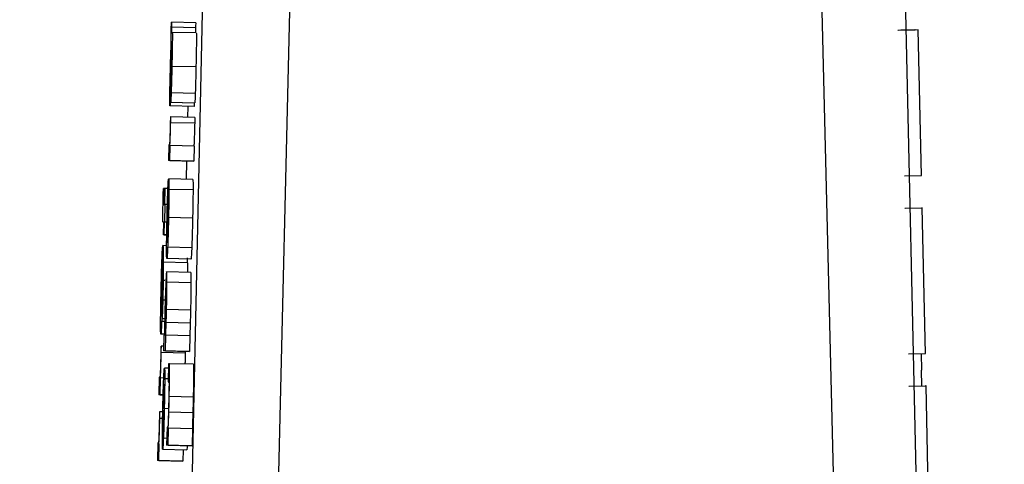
# Model space of a CAD drawing. Header units: inches. Extents: x 170 to 288, y 234 to 248.
# Tile 337 of 480: x 235.4098 to 235.4366, y 243.9161 to 243.9282. Entities that reach past the tile are written whole.
import ezdxf

# ---------------------------------------------------------------- set-up
doc = ezdxf.new("R2010")
doc.units = ezdxf.units.IN
doc.header["$LTSCALE"] = 0.25
doc.header["$MEASUREMENT"] = 0
doc.layers.add('ANNOTATIONS', color=1, linetype='Continuous')
doc.layers.add('STANDARD Z GUIDE MOTOR LH', color=7, linetype='Continuous')
doc.styles.add('ARIAL', font='arial.ttf', dxfattribs={"height": 0.09375})
doc.dimstyles.new('STANDARD$0', dxfattribs={"dimtxt": 0.09375, "dimasz": 0.09375, "dimexe": 0.03125, "dimexo": 0.046875, "dimgap": 0.09, "dimtad": 0, "dimtih": 1, "dimtoh": 1, "dimdec": 4, "dimzin": 0, "dimdsep": 46, "dimtxsty": 'ARIAL', "dimcen": 0.09, "dimadec": 0, "dimazin": 0, "dimtfac": 1, "dimtdec": 4, "dimtofl": 0, "dimtmove": 0, "dimatfit": 1, "dimfxl": 1, "dimtolj": 1, "dimtzin": 0, "dimarcsym": 0})

# ---------------------------------------------------------------- blocks, each defined once
blk = doc.blocks.new('*D42')
at = {"layer": 'ANNOTATIONS', "color": 0, "lineweight": -2, "transparency": 16777216}
for p, q in [((234.726904, 244.143778), (236.441841, 244.143778)), ((236.410591, 244.050028), (236.410591, 242.280117)), ((236.410591, 240.233194), (236.410591, 242.003105)), ((235.133154, 240.139444), (236.441841, 240.139444))]:
    blk.add_line(p, q, dxfattribs=at)
at = {"layer": 'ANNOTATIONS', "color": 0, "transparency": 16777216}
for points in [[(236.394966, 244.050028), (236.426216, 244.050028), (236.410591, 244.143778)], [(236.394966, 240.233194), (236.426216, 240.233194), (236.410591, 240.139444)]]:
    blk.add_solid(points, dxfattribs=at)
at = {"layer": 'defpoints', "color": 0, "transparency": 16777216}
for p in [(234.680029, 244.143778), (236.410591, 244.143778), (235.086279, 240.139444)]:
    blk.add_point(p, dxfattribs=at)
at = {"layer": 'ANNOTATIONS', "color": 0, "transparency": 16777216, "insert": (236.410591, 242.141611), "char_height": 0.09375, "attachment_point": 5, "style": 'ARIAL'}
blk.add_mtext('\\A1;OPENING HEIGHT', dxfattribs=at)

msp = doc.modelspace()

# ---------------------------------------------------------------- linework, layer by layer
at = {"layer": 'STANDARD Z GUIDE MOTOR LH'}
for p, q in [((235.412594, 243.829103), (235.414959, 243.937195)), ((235.417347, 243.937238), (235.414763, 243.829118)), ((235.434081, 243.829117), (235.431426, 243.937237)), ((235.433715, 243.937195), (235.436155, 243.829103)), ((235.413921, 243.928151), (235.413927, 243.928151)), ((235.414583, 243.928136), (235.413927, 243.928151)), ((235.414579, 243.928001), (235.413923, 243.928016)), ((235.413924, 243.927872), (235.413943, 243.927872)), ((235.414599, 243.927858), (235.413943, 243.927872)), ((235.433708, 243.927934), (235.434167, 243.927944)), ((235.43372, 243.927934), (235.434179, 243.927944)), ((235.434257, 243.927944), (235.433787, 243.927934)), ((235.434179, 243.927944), (235.434167, 243.927944)), ((235.434179, 243.927943), (235.434179, 243.927944)), ((235.434246, 243.927944), (235.434257, 243.927944)), ((235.434345, 243.923977), (235.434257, 243.927944)), ((235.413919, 243.927441), (235.413924, 243.927441)), ((235.413905, 243.927111), (235.413915, 243.927111)), ((235.413917, 243.927183), (235.413909, 243.926844)), ((235.413923, 243.927208), (235.413915, 243.926853)), ((235.414589, 243.926931), (235.413933, 243.926945)), ((235.413899, 243.925971), (235.413908, 243.926402)), ((235.413904, 243.926213), (235.413898, 243.926213)), ((235.41457, 243.926212), (235.413914, 243.926227)), ((235.414537, 243.925855), (235.413881, 243.92587)), ((235.414544, 243.925945), (235.413889, 243.92596)), ((235.413899, 243.925971), (235.414555, 243.925956)), ((235.414367, 243.925859), (235.41436, 243.925564)), ((235.413902, 243.925574), (235.413895, 243.925574)), ((235.414558, 243.925559), (235.413902, 243.925574)), ((235.414555, 243.9254), (235.413899, 243.925414)), ((235.413848, 243.924811), (235.413838, 243.92438)), ((235.413867, 243.924811), (235.413848, 243.924811)), ((235.413875, 243.92438), (235.413884, 243.924793)), ((235.413884, 243.924793), (235.413878, 243.924793)), ((235.41454, 243.924778), (235.413884, 243.924793)), ((235.41454, 243.924778), (235.414531, 243.924365)), ((235.413875, 243.92438), (235.413838, 243.92438)), ((235.414494, 243.924365), (235.413838, 243.92438)), ((235.413875, 243.92438), (235.414531, 243.924365)), ((235.414333, 243.924369), (235.414322, 243.923871)), ((235.414531, 243.924365), (235.414494, 243.924365)), ((235.413804, 243.922144), (235.413843, 243.923872)), ((235.414503, 243.923867), (235.413847, 243.923881)), ((235.433886, 243.923967), (235.434345, 243.923977)), ((235.413702, 243.923619), (235.413708, 243.923619)), ((235.413734, 243.923619), (235.413708, 243.923619)), ((235.413724, 243.923188), (235.413734, 243.923619)), ((235.41374, 243.923619), (235.41373, 243.923188)), ((235.413734, 243.923619), (235.41374, 243.923619)), ((235.413826, 243.923617), (235.41374, 243.923619)), ((235.413838, 243.923841), (235.413828, 243.92341)), ((235.413842, 243.923841), (235.413838, 243.923841)), ((235.414509, 243.923581), (235.413853, 243.923596)), ((235.41373, 243.923442), (235.413704, 243.923442)), ((235.41381, 243.922162), (235.413839, 243.92345)), ((235.413832, 243.92341), (235.413828, 243.92341)), ((235.413726, 243.923251), (235.4137, 243.923252)), ((235.413702, 243.923188), (235.413724, 243.923188)), ((235.413739, 243.923188), (235.413729, 243.922709)), ((235.41373, 243.923188), (235.413739, 243.923188)), ((235.413812, 243.923186), (235.413739, 243.923188)), ((235.413828, 243.923211), (235.413819, 243.923211)), ((235.433894, 243.923086), (235.434354, 243.923096)), ((235.433906, 243.923086), (235.434365, 243.923096)), ((235.434365, 243.923096), (235.434354, 243.923096)), ((235.434453, 243.919129), (235.434365, 243.923096)), ((235.413819, 243.922797), (235.413807, 243.922797)), ((235.413824, 243.923024), (235.413813, 243.923024)), ((235.414497, 243.922816), (235.413841, 243.922831)), ((235.413714, 243.922709), (235.413692, 243.922709)), ((235.413714, 243.922709), (235.413692, 243.922709)), ((235.413706, 243.92236), (235.413714, 243.922709)), ((235.413719, 243.922709), (235.413712, 243.92236)), ((235.413729, 243.922709), (235.413719, 243.922709)), ((235.4138, 243.922707), (235.413719, 243.922709)), ((235.4138, 243.922708), (235.413729, 243.922709)), ((235.413712, 243.92236), (235.413706, 243.92236)), ((235.413793, 243.922358), (235.413706, 243.92236)), ((235.413712, 243.92236), (235.413793, 243.922358)), ((235.413807, 243.922263), (235.4138, 243.922263)), ((235.413812, 243.922489), (235.413802, 243.922489)), ((235.413641, 243.920135), (235.413684, 243.922056)), ((235.413679, 243.922021), (235.413668, 243.921542)), ((235.413683, 243.922021), (235.413679, 243.922021)), ((235.41379, 243.922063), (235.413688, 243.922066)), ((235.414474, 243.92201), (235.413818, 243.922025)), ((235.414453, 243.921699), (235.413797, 243.921713)), ((235.41435, 243.921734), (235.414349, 243.9216)), ((235.413648, 243.920155), (235.413679, 243.921587)), ((235.413673, 243.921542), (235.413668, 243.921542)), ((235.41369, 243.92121), (235.413699, 243.921614)), ((235.413699, 243.921614), (235.413698, 243.921118)), ((235.414355, 243.9216), (235.413699, 243.921614)), ((235.414355, 243.9216), (235.414355, 243.921337)), ((235.413668, 243.92132), (235.413659, 243.921321)), ((235.413687, 243.920849), (235.41369, 243.92121)), ((235.414445, 243.921335), (235.413789, 243.921349)), ((235.413663, 243.921113), (235.413652, 243.921113)), ((235.413698, 243.921118), (235.413687, 243.920582)), ((235.413744, 243.921117), (235.413698, 243.921118)), ((235.414453, 243.921057), (235.413797, 243.921071)), ((235.413658, 243.920861), (235.413646, 243.920861)), ((235.413674, 243.920492), (235.413687, 243.920849)), ((235.413688, 243.920898), (235.41368, 243.920898)), ((235.41365, 243.920518), (235.41364, 243.920519)), ((235.413687, 243.920582), (235.413665, 243.920085)), ((235.413665, 243.920085), (235.413674, 243.920492)), ((235.413753, 243.92058), (235.413687, 243.920582)), ((235.413644, 243.920267), (235.413637, 243.920267)), ((235.414442, 243.920311), (235.413786, 243.920326)), ((235.41374, 243.920001), (235.413655, 243.920002)), ((235.413665, 243.920085), (235.413742, 243.920084)), ((235.414433, 243.919954), (235.413777, 243.919969)), ((235.413736, 243.919654), (235.413633, 243.919656)), ((235.413718, 243.919628), (235.413708, 243.919197)), ((235.413736, 243.919628), (235.413718, 243.919628)), ((235.413759, 243.919197), (235.413769, 243.919628)), ((235.413769, 243.919628), (235.413765, 243.919628)), ((235.414425, 243.919613), (235.413769, 243.919628)), ((235.414425, 243.919613), (235.414415, 243.919182)), ((235.413645, 243.91933), (235.413638, 243.91933)), ((235.413711, 243.919328), (235.413645, 243.91933)), ((235.414297, 243.919138), (235.413641, 243.919153)), ((235.413759, 243.919197), (235.413708, 243.919197)), ((235.414364, 243.919182), (235.413708, 243.919197)), ((235.413759, 243.919197), (235.414415, 243.919182)), ((235.414298, 243.919184), (235.414297, 243.919138)), ((235.414415, 243.919182), (235.414364, 243.919182)), ((235.433994, 243.919119), (235.434453, 243.919129)), ((235.434335, 243.919127), (235.434346, 243.918674)), ((235.413839, 243.918848), (235.413829, 243.918358)), ((235.413865, 243.918848), (235.413839, 243.918848)), ((235.414521, 243.918834), (235.413865, 243.918848)), ((235.413837, 243.918725), (235.413731, 243.918728)), ((235.434356, 243.918246), (235.434346, 243.918674)), ((235.413589, 243.918482), (235.413578, 243.918003)), ((235.413608, 243.918482), (235.413589, 243.918482)), ((235.413615, 243.918003), (235.413625, 243.918462)), ((235.413625, 243.918462), (235.413619, 243.918462)), ((235.413711, 243.91846), (235.413625, 243.918462)), ((235.41383, 243.918434), (235.413738, 243.918436)), ((235.413829, 243.918358), (235.413853, 243.918358)), ((235.434002, 243.918238), (235.434461, 243.918248)), ((235.434013, 243.918238), (235.434473, 243.918248)), ((235.434473, 243.918248), (235.434461, 243.918248)), ((235.434561, 243.914281), (235.434473, 243.918248)), ((235.413615, 243.918003), (235.413578, 243.918003)), ((235.413696, 243.918), (235.413578, 243.918003)), ((235.413615, 243.918003), (235.413696, 243.918001)), ((235.414514, 243.917942), (235.413858, 243.917956)), ((235.413605, 243.917539), (235.413599, 243.917539)), ((235.413685, 243.917537), (235.413605, 243.917539)), ((235.413845, 243.917623), (235.413726, 243.917626)), ((235.414504, 243.917513), (235.413848, 243.917527)), ((235.413681, 243.91736), (235.413602, 243.917362)), ((235.413801, 243.91712), (235.41379, 243.916629)), ((235.413825, 243.91712), (235.413801, 243.91712)), ((235.413828, 243.916629), (235.413838, 243.917095)), ((235.413838, 243.917095), (235.413834, 243.917095)), ((235.414494, 243.91708), (235.413838, 243.917095)), ((235.414494, 243.91708), (235.414484, 243.916615)), ((235.413549, 243.916691), (235.413538, 243.916212)), ((235.413568, 243.916691), (235.413549, 243.916691)), ((235.413575, 243.916212), (235.413585, 243.916671)), ((235.413585, 243.916671), (235.413579, 243.916671)), ((235.413794, 243.916817), (235.413702, 243.916819)), ((235.413828, 243.916629), (235.41379, 243.916629)), ((235.414446, 243.916615), (235.41379, 243.916629)), ((235.413828, 243.916629), (235.414484, 243.916615)), ((235.414484, 243.916615), (235.414446, 243.916615)), ((235.413682, 243.916521), (235.414338, 243.916507)), ((235.414238, 243.916509), (235.414231, 243.916198)), ((235.413575, 243.916212), (235.413538, 243.916212)), ((235.414194, 243.916198), (235.413538, 243.916212)), ((235.413575, 243.916212), (235.414231, 243.916198)), ((235.414231, 243.916198), (235.414194, 243.916198))]:
    msp.add_line(p, q, dxfattribs=at)
for points, knots in [([(235.413914, 243.927865), (235.413915, 243.927905), (235.413917, 243.928001), (235.41392, 243.928095), (235.413921, 243.928151)], [0, 0, 0, 0, 0.409472, 1, 1, 1, 1]), ([(235.413927, 243.928151), (235.413926, 243.92813), (235.413925, 243.928099), (235.413924, 243.928053), (235.413924, 243.928028), (235.413923, 243.928016)], [0, 0, 0, 0, 0.485978, 0.739375, 1, 1, 1, 1]), ([(235.413923, 243.928016), (235.413923, 243.928002), (235.413922, 243.927974), (235.413922, 243.927939), (235.413922, 243.927909), (235.413922, 243.927876), (235.413923, 243.927874), (235.413924, 243.927872)], [0, 0, 0, 0, 0.119574, 0.240305, 0.344311, 0.533584, 1, 1, 1, 1]), ([(235.413943, 243.927872), (235.413944, 243.927866), (235.413946, 243.927855), (235.413947, 243.927746), (235.413945, 243.927576), (235.41394, 243.927301), (235.413936, 243.927079), (235.413933, 243.926945)], [0, 0, 0, 0, 0.216304, 0.369993, 0.524245, 0.712395, 1, 1, 1, 1]), ([(235.414579, 243.928001), (235.414579, 243.927988), (235.414578, 243.92796), (235.414578, 243.927925), (235.414578, 243.927894), (235.414578, 243.927862), (235.414579, 243.927859), (235.41458, 243.927858)], [0, 0, 0, 0, 0.11963, 0.23998, 0.34404, 0.534249, 1, 1, 1, 1]), ([(235.414583, 243.928136), (235.414582, 243.928116), (235.414581, 243.928084), (235.41458, 243.928038), (235.41458, 243.928014), (235.414579, 243.928001)], [0, 0, 0, 0, 0.486299, 0.739203, 1, 1, 1, 1]), ([(235.413912, 243.927477), (235.413911, 243.927488), (235.41391, 243.927506), (235.41391, 243.927582), (235.413911, 243.927674), (235.413912, 243.927774), (235.413914, 243.927837), (235.413914, 243.927865)], [0, 0, 0, 0, 0.332662, 0.520372, 0.709803, 0.870794, 1, 1, 1, 1]), ([(235.414599, 243.927858), (235.4146, 243.927851), (235.414602, 243.927841), (235.414603, 243.927732), (235.414601, 243.927562), (235.414596, 243.927286), (235.414592, 243.927065), (235.414589, 243.926931)], [0, 0, 0, 0, 0.216124, 0.369844, 0.524126, 0.712312, 1, 1, 1, 1]), ([(235.413887, 243.926649), (235.41389, 243.926756), (235.413895, 243.92697), (235.413903, 243.927258), (235.413909, 243.927404), (235.413912, 243.927477)], [0, 0, 0, 0, 0.330972, 0.661768, 1, 1, 1, 1]), ([(235.413905, 243.927111), (235.413907, 243.92718), (235.41391, 243.927276), (235.413913, 243.927344), (235.413913, 243.927363)], [0, 0, 0, 0, 0.7097384, 1, 1, 1, 1]), ([(235.413913, 243.927363), (235.413914, 243.927381), (235.413917, 243.92743), (235.413918, 243.927437), (235.413919, 243.927441)], [0, 0, 0, 0, 0.377961, 1, 1, 1, 1]), ([(235.413924, 243.927441), (235.413923, 243.9274), (235.413921, 243.927318), (235.413918, 243.927228), (235.413917, 243.927183)], [0, 0, 0, 0, 0.494697, 1, 1, 1, 1]), ([(235.413928, 243.927368), (235.413927, 243.927354), (235.413926, 243.927326), (235.413925, 243.927271), (235.413924, 243.927231), (235.413923, 243.927208)], [0, 0, 0, 0, 0.297884, 0.589021, 1, 1, 1, 1]), ([(235.413927, 243.926932), (235.413929, 243.92701), (235.413931, 243.927132), (235.413934, 243.927286), (235.413934, 243.927378), (235.413934, 243.927435), (235.413933, 243.92744), (235.413932, 243.927444)], [0, 0, 0, 0, 0.302306, 0.472755, 0.644741, 0.792883, 1, 1, 1, 1]), ([(235.413932, 243.927444), (235.413932, 243.927441), (235.413931, 243.927437), (235.413929, 243.927406), (235.413928, 243.927379), (235.413928, 243.927368)], [0, 0, 0, 0, 0.506951, 0.796942, 1, 1, 1, 1]), ([(235.413895, 243.926739), (235.413896, 243.926788), (235.413899, 243.926919), (235.413903, 243.927037), (235.413905, 243.927111)], [0, 0, 0, 0, 0.372357, 1, 1, 1, 1]), ([(235.413909, 243.926844), (235.413907, 243.926783), (235.413905, 243.926675), (235.413901, 243.926534), (235.413898, 243.926443), (235.413897, 243.926408), (235.413897, 243.926399)], [0, 0, 0, 0, 0.384369, 0.683383, 0.926232, 1, 1, 1, 1]), ([(235.413915, 243.926853), (235.413912, 243.926744), (235.413907, 243.926524), (235.413901, 243.926318), (235.413898, 243.926213)], [0, 0, 0, 0, 0.495133, 1, 1, 1, 1]), ([(235.413908, 243.926402), (235.41391, 243.92641), (235.413912, 243.926421), (235.413915, 243.92651), (235.413919, 243.926626), (235.413923, 243.926773), (235.413926, 243.92688), (235.413927, 243.926932)], [0, 0, 0, 0, 0.28825, 0.449155, 0.610567, 0.812668, 1, 1, 1, 1]), ([(235.413933, 243.926945), (235.41393, 243.926813), (235.413925, 243.926586), (235.413918, 243.926347), (235.413914, 243.926251), (235.413914, 243.926227)], [0, 0, 0, 0, 0.509632, 0.875174, 1, 1, 1, 1]), ([(235.414589, 243.926931), (235.414586, 243.926799), (235.41458, 243.926572), (235.414574, 243.926332), (235.41457, 243.926237), (235.41457, 243.926212)], [0, 0, 0, 0, 0.509624, 0.874936, 1, 1, 1, 1]), ([(235.413878, 243.926081), (235.413878, 243.926142), (235.41388, 243.926264), (235.413883, 243.92647), (235.413886, 243.926598), (235.413887, 243.926649)], [0, 0, 0, 0, 0.378693, 0.756236, 1, 1, 1, 1]), ([(235.413889, 243.926422), (235.41389, 243.92646), (235.413891, 243.926538), (235.413893, 243.926652), (235.413895, 243.926719), (235.413895, 243.926739)], [0, 0, 0, 0, 0.412654, 0.823434, 1, 1, 1, 1]), ([(235.413891, 243.926301), (235.41389, 243.926305), (235.413889, 243.926312), (235.413889, 243.92637), (235.413889, 243.926409), (235.413889, 243.926422)], [0, 0, 0, 0, 0.502394, 0.845255, 1, 1, 1, 1]), ([(235.413897, 243.926399), (235.413896, 243.926374), (235.413894, 243.926322), (235.413892, 243.926303), (235.413891, 243.926301), (235.413891, 243.926301)], [0, 0, 0, 0, 0.4318928, 0.8642675, 1, 1, 1, 1]), ([(235.413881, 243.92587), (235.413879, 243.925878), (235.413877, 243.925893), (235.413877, 243.926024), (235.413878, 243.926081)], [0, 0, 0, 0, 0.56035, 1, 1, 1, 1]), ([(235.413898, 243.926213), (235.413897, 243.926175), (235.413893, 243.926072), (235.41389, 243.926003), (235.413889, 243.92596)], [0, 0, 0, 0, 0.371862, 1, 1, 1, 1]), ([(235.413914, 243.926227), (235.413911, 243.926169), (235.413907, 243.926054), (235.413902, 243.925982), (235.4139, 243.925974), (235.413899, 243.925971)], [0, 0, 0, 0, 0.3531186, 0.7052382, 1, 1, 1, 1]), ([(235.41457, 243.926212), (235.414567, 243.926155), (235.414563, 243.92604), (235.414558, 243.925967), (235.414556, 243.92596), (235.414555, 243.925956)], [0, 0, 0, 0, 0.353111, 0.704822, 1, 1, 1, 1]), ([(235.413889, 243.92596), (235.413887, 243.925938), (235.413884, 243.92588), (235.413882, 243.925874), (235.413881, 243.92587)], [0, 0, 0, 0, 0.377177, 1, 1, 1, 1]), ([(235.414544, 243.925945), (235.414543, 243.925923), (235.41454, 243.925866), (235.414538, 243.925859), (235.414537, 243.925855)], [0, 0, 0, 0, 0.377453, 1, 1, 1, 1]), ([(235.413895, 243.925574), (235.413895, 243.925559), (235.413894, 243.925528), (235.413893, 243.925479), (235.413892, 243.925444), (235.413892, 243.925426)], [0, 0, 0, 0, 0.309797, 0.61964, 1, 1, 1, 1]), ([(235.413899, 243.925414), (235.413899, 243.925433), (235.4139, 243.925468), (235.413901, 243.925522), (235.413902, 243.925556), (235.413902, 243.925574)], [0, 0, 0, 0, 0.337482, 0.668309, 1, 1, 1, 1]), ([(235.414558, 243.925559), (235.414558, 243.925542), (235.414557, 243.925506), (235.414556, 243.925453), (235.414555, 243.925418), (235.414555, 243.9254)], [0, 0, 0, 0, 0.336864, 0.667554, 1, 1, 1, 1]), ([(235.413892, 243.925426), (235.41389, 243.925356), (235.413887, 243.925217), (235.413882, 243.925039), (235.413879, 243.924962), (235.413877, 243.924927)], [0, 0, 0, 0, 0.350037, 0.702967, 1, 1, 1, 1]), ([(235.413878, 243.924793), (235.413882, 243.924874), (235.413887, 243.924987), (235.413894, 243.925228), (235.413897, 243.925351), (235.413899, 243.925414)], [0, 0, 0, 0, 0.565188, 0.776311, 1, 1, 1, 1]), ([(235.414555, 243.9254), (235.414553, 243.925345), (235.414551, 243.925234), (235.414545, 243.925057), (235.41454, 243.924902), (235.414536, 243.924818), (235.414534, 243.924778)], [0, 0, 0, 0, 0.194505, 0.388478, 0.714113, 1, 1, 1, 1]), ([(235.413877, 243.924927), (235.413876, 243.924901), (235.413872, 243.924815), (235.413869, 243.924812), (235.413867, 243.924811)], [0, 0, 0, 0, 0.302289, 1, 1, 1, 1]), ([(235.413843, 243.923872), (235.413843, 243.923874), (235.413845, 243.923879), (235.413846, 243.92388), (235.413847, 243.923881)], [0, 0, 0, 0, 0.500659, 1, 1, 1, 1]), ([(235.413847, 243.923881), (235.413848, 243.923877), (235.413852, 243.923866), (235.413854, 243.923764), (235.413853, 243.923631), (235.413853, 243.923596)], [0, 0, 0, 0, 0.305531, 0.818311, 1, 1, 1, 1]), ([(235.414503, 243.923867), (235.414504, 243.923863), (235.414508, 243.923852), (235.41451, 243.923749), (235.414509, 243.923616), (235.414509, 243.923581)], [0, 0, 0, 0, 0.30584, 0.818312, 1, 1, 1, 1]), ([(235.413694, 243.923273), (235.413695, 243.923324), (235.413698, 243.923439), (235.413701, 243.923555), (235.413702, 243.923619)], [0, 0, 0, 0, 0.440203, 1, 1, 1, 1]), ([(235.413708, 243.923619), (235.413707, 243.92359), (235.413706, 243.923532), (235.413704, 243.923472), (235.413704, 243.923442)], [0, 0, 0, 0, 0.498552, 1, 1, 1, 1]), ([(235.41382, 243.923478), (235.413823, 243.923539), (235.413828, 243.923688), (235.413834, 243.923796), (235.413837, 243.923831), (235.413838, 243.923841)], [0, 0, 0, 0, 0.336371, 0.819951, 1, 1, 1, 1]), ([(235.413853, 243.923596), (235.413853, 243.923523), (235.413852, 243.923378), (235.413847, 243.923098), (235.413843, 243.922911), (235.413841, 243.922831)], [0, 0, 0, 0, 0.361551, 0.724501, 1, 1, 1, 1]), ([(235.414509, 243.923581), (235.414509, 243.923509), (235.414508, 243.923363), (235.414503, 243.923083), (235.414499, 243.922897), (235.414497, 243.922816)], [0, 0, 0, 0, 0.361515, 0.724569, 1, 1, 1, 1]), ([(235.413704, 243.923442), (235.413703, 243.923418), (235.413702, 243.923364), (235.413701, 243.923297), (235.4137, 243.923262), (235.4137, 243.923252)], [0, 0, 0, 0, 0.3563185, 0.8098124, 1, 1, 1, 1]), ([(235.413802, 243.92279), (235.413803, 243.92287), (235.413808, 243.923059), (235.413814, 243.923297), (235.413819, 243.92343), (235.41382, 243.923478)], [0, 0, 0, 0, 0.319537, 0.752598, 1, 1, 1, 1]), ([(235.413828, 243.92341), (235.413827, 243.923384), (235.413824, 243.92333), (235.41382, 243.923251), (235.413819, 243.923211)], [0, 0, 0, 0, 0.496224, 1, 1, 1, 1]), ([(235.413839, 243.92345), (235.413841, 243.923423), (235.413843, 243.923385), (235.413842, 243.923211), (235.41384, 243.923057), (235.413838, 243.922919), (235.413836, 243.922841), (235.413835, 243.92282)], [0, 0, 0, 0, 0.451457, 0.619285, 0.78847, 0.940507, 1, 1, 1, 1]), ([(235.413688, 243.922983), (235.413689, 243.923029), (235.413691, 243.923123), (235.413693, 243.923222), (235.413694, 243.923273)], [0, 0, 0, 0, 0.490299, 1, 1, 1, 1]), ([(235.4137, 243.923252), (235.4137, 243.923241), (235.4137, 243.923214), (235.413701, 243.923191), (235.413701, 243.923189), (235.413702, 243.923188)], [0, 0, 0, 0, 0.192248, 0.490587, 1, 1, 1, 1]), ([(235.413819, 243.923211), (235.413818, 243.923183), (235.413816, 243.923127), (235.413814, 243.923059), (235.413813, 243.923024)], [0, 0, 0, 0, 0.489799, 1, 1, 1, 1]), ([(235.413686, 243.922781), (235.413686, 243.922807), (235.413687, 243.922859), (235.413688, 243.922942), (235.413688, 243.922983)], [0, 0, 0, 0, 0.513989, 1, 1, 1, 1]), ([(235.413692, 243.922709), (235.413691, 243.92271), (235.41369, 243.922712), (235.413687, 243.922725), (235.413687, 243.922762), (235.413686, 243.922781)], [0, 0, 0, 0, 0.3912768, 0.6916237, 1, 1, 1, 1]), ([(235.413789, 243.922004), (235.41379, 243.922077), (235.413791, 243.922222), (235.413795, 243.92251), (235.4138, 243.922704), (235.413802, 243.92279)], [0, 0, 0, 0, 0.355124, 0.711618, 1, 1, 1, 1]), ([(235.413807, 243.922797), (235.413806, 243.922752), (235.413804, 243.922645), (235.413802, 243.922546), (235.413802, 243.922489)], [0, 0, 0, 0, 0.415102, 1, 1, 1, 1]), ([(235.413813, 243.923024), (235.413812, 243.923004), (235.413811, 243.922965), (235.413809, 243.922889), (235.413808, 243.922832), (235.413807, 243.922797)], [0, 0, 0, 0, 0.273054, 0.545344, 1, 1, 1, 1]), ([(235.413841, 243.922831), (235.413839, 243.922714), (235.413833, 243.922481), (235.413825, 243.922203), (235.41382, 243.922075), (235.413818, 243.922025)], [0, 0, 0, 0, 0.377548, 0.7568783, 1, 1, 1, 1]), ([(235.413835, 243.92282), (235.413834, 243.922748), (235.41383, 243.922604), (235.413826, 243.922464), (235.413824, 243.922402), (235.413824, 243.922393)], [0, 0, 0, 0, 0.4579081, 0.919371, 1, 1, 1, 1]), ([(235.414497, 243.922816), (235.414495, 243.9227), (235.414489, 243.922466), (235.414481, 243.922189), (235.414476, 243.92206), (235.414474, 243.92201)], [0, 0, 0, 0, 0.37755, 0.756881, 1, 1, 1, 1]), ([(235.413802, 243.922489), (235.413801, 243.92245), (235.4138, 243.922359), (235.4138, 243.922298), (235.4138, 243.922263)], [0, 0, 0, 0, 0.423846, 1, 1, 1, 1]), ([(235.4138, 243.922263), (235.4138, 243.922236), (235.413801, 243.922169), (235.413803, 243.922153), (235.413804, 243.922144)], [0, 0, 0, 0, 0.40091, 1, 1, 1, 1]), ([(235.413824, 243.922393), (235.413822, 243.922358), (235.413818, 243.922253), (235.413814, 243.922196), (235.413811, 243.92217), (235.41381, 243.922162)], [0, 0, 0, 0, 0.26127, 0.769738, 1, 1, 1, 1]), ([(235.413661, 243.921617), (235.413663, 243.921682), (235.413669, 243.921836), (235.413675, 243.921965), (235.413678, 243.922007), (235.413679, 243.922021)], [0, 0, 0, 0, 0.32499, 0.780063, 1, 1, 1, 1]), ([(235.413684, 243.922056), (235.413685, 243.922058), (235.413686, 243.922063), (235.413688, 243.922065), (235.413688, 243.922066)], [0, 0, 0, 0, 0.499614, 1, 1, 1, 1]), ([(235.413688, 243.922066), (235.41369, 243.922061), (235.413693, 243.92205), (235.413695, 243.92194), (235.413694, 243.921796), (235.413694, 243.921748)], [0, 0, 0, 0, 0.3013454, 0.7673628, 1, 1, 1, 1]), ([(235.413797, 243.921713), (235.413795, 243.921718), (235.413791, 243.921729), (235.413789, 243.921835), (235.413789, 243.921974), (235.413789, 243.922004)], [0, 0, 0, 0, 0.338197, 0.857373, 1, 1, 1, 1]), ([(235.413818, 243.922025), (235.413816, 243.921968), (235.413809, 243.921818), (235.413802, 243.921726), (235.413798, 243.921717), (235.413797, 243.921713)], [0, 0, 0, 0, 0.2662153, 0.7120907, 1, 1, 1, 1]), ([(235.414474, 243.92201), (235.414472, 243.921954), (235.414465, 243.921804), (235.414458, 243.921712), (235.414454, 243.921702), (235.414453, 243.921699)], [0, 0, 0, 0, 0.266215, 0.712092, 1, 1, 1, 1]), ([(235.413694, 243.921748), (235.413693, 243.921664), (235.413692, 243.921494), (235.413686, 243.921185), (235.413682, 243.920984), (235.41368, 243.920898)], [0, 0, 0, 0, 0.365467, 0.73146, 1, 1, 1, 1]), ([(235.41364, 243.920854), (235.413642, 243.920943), (235.413647, 243.921161), (235.413655, 243.921425), (235.413659, 243.921573), (235.413661, 243.921617)], [0, 0, 0, 0, 0.326526, 0.798519, 1, 1, 1, 1]), ([(235.413668, 243.921542), (235.413667, 243.921512), (235.413664, 243.921452), (235.41366, 243.921365), (235.413659, 243.921321)], [0, 0, 0, 0, 0.495449, 1, 1, 1, 1]), ([(235.413679, 243.921587), (235.413681, 243.921564), (235.413683, 243.921528), (235.413683, 243.921385), (235.413681, 243.921216), (235.413678, 243.921039), (235.413675, 243.920931), (235.413674, 243.920886)], [0, 0, 0, 0, 0.336381, 0.526254, 0.717849, 0.882974, 1, 1, 1, 1]), ([(235.413659, 243.921321), (235.413658, 243.921294), (235.413656, 243.921231), (235.413654, 243.921156), (235.413652, 243.921113)], [0, 0, 0, 0, 0.425311, 1, 1, 1, 1]), ([(235.413789, 243.921349), (235.413787, 243.921345), (235.413783, 243.921333), (235.413775, 243.921224), (235.413769, 243.921089), (235.413768, 243.921064)], [0, 0, 0, 0, 0.346581, 0.882305, 1, 1, 1, 1]), ([(235.413797, 243.921071), (235.413797, 243.921145), (235.413797, 243.921328), (235.413792, 243.921341), (235.413789, 243.921349)], [0, 0, 0, 0, 0.402478, 1, 1, 1, 1]), ([(235.414445, 243.921335), (235.414447, 243.92133), (235.414451, 243.921319), (235.414454, 243.921214), (235.414453, 243.921083), (235.414453, 243.921057)], [0, 0, 0, 0, 0.361296, 0.872468, 1, 1, 1, 1]), ([(235.413652, 243.921113), (235.413652, 243.921091), (235.413651, 243.921047), (235.413649, 243.920962), (235.413647, 243.9209), (235.413646, 243.920861)], [0, 0, 0, 0, 0.273838, 0.54747, 1, 1, 1, 1]), ([(235.413768, 243.921064), (235.413766, 243.920994), (235.41376, 243.920851), (235.413753, 243.920575), (235.413748, 243.920392), (235.413747, 243.920319)], [0, 0, 0, 0, 0.372484, 0.748073, 1, 1, 1, 1]), ([(235.413766, 243.920748), (235.413768, 243.920802), (235.413774, 243.920909), (235.413778, 243.920915), (235.41378, 243.920919)], [0, 0, 0, 0, 0.504254, 1, 1, 1, 1]), ([(235.41378, 243.920919), (235.413782, 243.920912), (235.413785, 243.920902), (235.413786, 243.92079), (235.413786, 243.920652), (235.413783, 243.920464), (235.41378, 243.920336), (235.413779, 243.920272)], [0, 0, 0, 0, 0.373743, 0.541669, 0.711431, 0.856807, 1, 1, 1, 1]), ([(235.413786, 243.920326), (235.413788, 243.920433), (235.413792, 243.920649), (235.413796, 243.920908), (235.413797, 243.921025), (235.413797, 243.921071)], [0, 0, 0, 0, 0.373696, 0.750071, 1, 1, 1, 1]), ([(235.414453, 243.921057), (235.414453, 243.920987), (235.414452, 243.920848), (235.414447, 243.920575), (235.414443, 243.920392), (235.414442, 243.920311)], [0, 0, 0, 0, 0.359216, 0.720071, 1, 1, 1, 1]), ([(235.413626, 243.91998), (235.413627, 243.920065), (235.413628, 243.920234), (235.413634, 243.920552), (235.413638, 243.920761), (235.41364, 243.920854)], [0, 0, 0, 0, 0.358345, 0.71703, 1, 1, 1, 1]), ([(235.413646, 243.920861), (235.413645, 243.920813), (235.413643, 243.920694), (235.413641, 243.920584), (235.41364, 243.920519)], [0, 0, 0, 0, 0.405855, 1, 1, 1, 1]), ([(235.41368, 243.920898), (235.413677, 243.920758), (235.41367, 243.920477), (235.413661, 243.920176), (235.413656, 243.92004), (235.413655, 243.920002)], [0, 0, 0, 0, 0.417919, 0.838615, 1, 1, 1, 1]), ([(235.413674, 243.920886), (235.413672, 243.920798), (235.413668, 243.920625), (235.413664, 243.920483), (235.413662, 243.920412)], [0, 0, 0, 0, 0.5051116, 1, 1, 1, 1]), ([(235.413751, 243.920263), (235.413752, 243.920328), (235.413755, 243.920457), (235.413761, 243.920633), (235.413764, 243.920709), (235.413766, 243.920748)], [0, 0, 0, 0, 0.3308359, 0.66414, 1, 1, 1, 1]), ([(235.41364, 243.920519), (235.413639, 243.920479), (235.413638, 243.920379), (235.413637, 243.92031), (235.413637, 243.920267)], [0, 0, 0, 0, 0.396225, 1, 1, 1, 1]), ([(235.413662, 243.920412), (235.41366, 243.920369), (235.413655, 243.920252), (235.413651, 243.92019), (235.413648, 243.920163), (235.413648, 243.920155)], [0, 0, 0, 0, 0.29839, 0.802761, 1, 1, 1, 1]), ([(235.413637, 243.920267), (235.413638, 243.920238), (235.413638, 243.920163), (235.41364, 243.920146), (235.413641, 243.920135)], [0, 0, 0, 0, 0.396958, 1, 1, 1, 1]), ([(235.413747, 243.920319), (235.413745, 243.92027), (235.413743, 243.920151), (235.413741, 243.920037), (235.41374, 243.919969)], [0, 0, 0, 0, 0.408472, 1, 1, 1, 1]), ([(235.413744, 243.919773), (235.413744, 243.919816), (235.413744, 243.919894), (235.413747, 243.920062), (235.413749, 243.920188), (235.413751, 243.920255), (235.413751, 243.920263)], [0, 0, 0, 0, 0.354167, 0.656134, 0.95714, 1, 1, 1, 1]), ([(235.413779, 243.920272), (235.413777, 243.920211), (235.413774, 243.920088), (235.413769, 243.919911), (235.413766, 243.919831), (235.413764, 243.919787)], [0, 0, 0, 0, 0.312114, 0.6254066, 1, 1, 1, 1]), ([(235.413777, 243.919969), (235.413778, 243.920017), (235.413781, 243.920131), (235.413784, 243.920254), (235.413786, 243.920326)], [0, 0, 0, 0, 0.420698, 1, 1, 1, 1]), ([(235.414442, 243.920311), (235.41444, 243.92026), (235.414438, 243.920137), (235.414434, 243.920021), (235.414433, 243.919954)], [0, 0, 0, 0, 0.419202, 1, 1, 1, 1]), ([(235.413633, 243.919656), (235.413631, 243.919668), (235.413626, 243.919688), (235.413626, 243.919849), (235.413626, 243.919959), (235.413626, 243.91998)], [0, 0, 0, 0, 0.5243, 0.9096, 1, 1, 1, 1]), ([(235.413655, 243.920002), (235.413653, 243.919939), (235.413646, 243.91978), (235.413639, 243.919672), (235.413635, 243.919661), (235.413633, 243.919656)], [0, 0, 0, 0, 0.276434, 0.692246, 1, 1, 1, 1]), ([(235.41374, 243.919969), (235.413739, 243.919916), (235.413737, 243.919783), (235.413736, 243.919686), (235.413736, 243.919628)], [0, 0, 0, 0, 0.398999, 1, 1, 1, 1]), ([(235.413765, 243.919628), (235.413767, 243.919676), (235.41377, 243.919773), (235.413775, 243.919903), (235.413777, 243.919969)], [0, 0, 0, 0, 0.49218, 1, 1, 1, 1]), ([(235.414433, 243.919954), (235.414431, 243.919897), (235.414427, 243.919766), (235.414423, 243.919668), (235.414421, 243.919613)], [0, 0, 0, 0, 0.4364837, 1, 1, 1, 1]), ([(235.41375, 243.919617), (235.413748, 243.91962), (235.413746, 243.919626), (235.413744, 243.919674), (235.413744, 243.91974), (235.413744, 243.919773)], [0, 0, 0, 0, 0.411868, 0.700055, 1, 1, 1, 1]), ([(235.413764, 243.919787), (235.413761, 243.919737), (235.413756, 243.919626), (235.413752, 243.91962), (235.41375, 243.919617)], [0, 0, 0, 0, 0.444986, 1, 1, 1, 1]), ([(235.413638, 243.91933), (235.413638, 243.919313), (235.413637, 243.919279), (235.413636, 243.919224), (235.413635, 243.919186), (235.413635, 243.919165)], [0, 0, 0, 0, 0.30967, 0.619449, 1, 1, 1, 1]), ([(235.413641, 243.919153), (235.413643, 243.919204), (235.413644, 243.919263), (235.413645, 243.919322), (235.413645, 243.91933)], [0, 0, 0, 0, 0.862328, 1, 1, 1, 1]), ([(235.413635, 243.919165), (235.413633, 243.919081), (235.413629, 243.91893), (235.413624, 243.918735), (235.41362, 243.918651), (235.413619, 243.918611)], [0, 0, 0, 0, 0.390725, 0.706208, 1, 1, 1, 1]), ([(235.413619, 243.918462), (235.413622, 243.918535), (235.413627, 243.91865), (235.413635, 243.918885), (235.413639, 243.919049), (235.413641, 243.919139), (235.413641, 243.919153)], [0, 0, 0, 0, 0.447312, 0.7000131, 0.9548482, 1, 1, 1, 1]), ([(235.414297, 243.919138), (235.414296, 243.91907), (235.414293, 243.918962), (235.414291, 243.918872), (235.414289, 243.918839)], [0, 0, 0, 0, 0.633434, 1, 1, 1, 1]), ([(235.413858, 243.917956), (235.413861, 243.918068), (235.413865, 243.918262), (235.413869, 243.918516), (235.413871, 243.918699), (235.413869, 243.918829), (235.413866, 243.918841), (235.413865, 243.918848)], [0, 0, 0, 0, 0.2190929, 0.3779369, 0.5375417, 0.7203945, 1, 1, 1, 1]), ([(235.414521, 243.918834), (235.414522, 243.918826), (235.414525, 243.918813), (235.414526, 243.918677), (235.414525, 243.918497), (235.414521, 243.918242), (235.414517, 243.918054), (235.414514, 243.917942)], [0, 0, 0, 0, 0.294674, 0.462572, 0.631917, 0.780667, 1, 1, 1, 1]), ([(235.413619, 243.918611), (235.413617, 243.918581), (235.413613, 243.918487), (235.41361, 243.918484), (235.413608, 243.918482)], [0, 0, 0, 0, 0.3238212, 1, 1, 1, 1]), ([(235.41371, 243.918423), (235.413712, 243.918478), (235.413718, 243.918628), (235.413726, 243.918715), (235.413729, 243.918724), (235.413731, 243.918728)], [0, 0, 0, 0, 0.264034, 0.726775, 1, 1, 1, 1]), ([(235.413731, 243.918728), (235.413734, 243.918718), (235.413738, 243.918702), (235.413738, 243.918517), (235.413738, 243.918436)], [0, 0, 0, 0, 0.5649449, 1, 1, 1, 1]), ([(235.413687, 243.917626), (235.413689, 243.917741), (235.413695, 243.917971), (235.413703, 243.918247), (235.413708, 243.918373), (235.41371, 243.918423)], [0, 0, 0, 0, 0.37426, 0.750827, 1, 1, 1, 1]), ([(235.413706, 243.918108), (235.413709, 243.918153), (235.413714, 243.918277), (235.413719, 243.918295), (235.413721, 243.918297), (235.413721, 243.918297)], [0, 0, 0, 0, 0.333185, 0.922009, 1, 1, 1, 1]), ([(235.413721, 243.918297), (235.413723, 243.918293), (235.413726, 243.918284), (235.413727, 243.918211), (235.413727, 243.91813), (235.413727, 243.91812)], [0, 0, 0, 0, 0.409085, 0.922169, 1, 1, 1, 1]), ([(235.413738, 243.918436), (235.413738, 243.918365), (235.413737, 243.918221), (235.413732, 243.917927), (235.413728, 243.917723), (235.413726, 243.917626)], [0, 0, 0, 0, 0.341632, 0.684109, 1, 1, 1, 1]), ([(235.413853, 243.918358), (235.413854, 243.918353), (235.413856, 243.918345), (235.413857, 243.918263), (235.413856, 243.918153), (235.413853, 243.918003), (235.413851, 243.917895), (235.41385, 243.917834)], [0, 0, 0, 0, 0.307962, 0.481172, 0.655883, 0.80467, 1, 1, 1, 1]), ([(235.413692, 243.917626), (235.413694, 243.917691), (235.413697, 243.917823), (235.413702, 243.917992), (235.413705, 243.918071), (235.413706, 243.918108)], [0, 0, 0, 0, 0.3479104, 0.6972488, 1, 1, 1, 1]), ([(235.413727, 243.91812), (235.413727, 243.918078), (235.413727, 243.917994), (235.413724, 243.917813), (235.413721, 243.917685), (235.41372, 243.917623)], [0, 0, 0, 0, 0.339296, 0.680098, 1, 1, 1, 1]), ([(235.413848, 243.917527), (235.413849, 243.917583), (235.413853, 243.91772), (235.413856, 243.917868), (235.413858, 243.917956)], [0, 0, 0, 0, 0.40267, 1, 1, 1, 1]), ([(235.41385, 243.917834), (235.413848, 243.917762), (235.413845, 243.917618), (235.41384, 243.917442), (235.413836, 243.917353), (235.413835, 243.917314)], [0, 0, 0, 0, 0.364086, 0.727442, 1, 1, 1, 1]), ([(235.414514, 243.917942), (235.414513, 243.917883), (235.41451, 243.917735), (235.414506, 243.917596), (235.414504, 243.917513)], [0, 0, 0, 0, 0.401592, 1, 1, 1, 1]), ([(235.413599, 243.917539), (235.413598, 243.917522), (235.413597, 243.917488), (235.413596, 243.917433), (235.413595, 243.917395), (235.413595, 243.917374)], [0, 0, 0, 0, 0.309702, 0.619412, 1, 1, 1, 1]), ([(235.413602, 243.917362), (235.413603, 243.917413), (235.413604, 243.917473), (235.413605, 243.917531), (235.413605, 243.917539)], [0, 0, 0, 0, 0.863619, 1, 1, 1, 1]), ([(235.413674, 243.916826), (235.413675, 243.916903), (235.413676, 243.917059), (235.413681, 243.917353), (235.413685, 243.917546), (235.413687, 243.917626)], [0, 0, 0, 0, 0.3681706, 0.7380946, 1, 1, 1, 1]), ([(235.413685, 243.91714), (235.413685, 243.917188), (235.413686, 243.917284), (235.413689, 243.917465), (235.413691, 243.917582), (235.413692, 243.917626)], [0, 0, 0, 0, 0.3818144, 0.7669305, 1, 1, 1, 1]), ([(235.41372, 243.917623), (235.413718, 243.917535), (235.413714, 243.917387), (235.413709, 243.917209), (235.413703, 243.917074), (235.413697, 243.916968), (235.413693, 243.916958), (235.413691, 243.916952)], [0, 0, 0, 0, 0.191626, 0.32158, 0.451074, 0.659988, 1, 1, 1, 1]), ([(235.413726, 243.917626), (235.413723, 243.917504), (235.413717, 243.91726), (235.413709, 243.916983), (235.413704, 243.916861), (235.413702, 243.916819)], [0, 0, 0, 0, 0.395718, 0.79472, 1, 1, 1, 1]), ([(235.413834, 243.917095), (235.413836, 243.917159), (235.413841, 243.917288), (235.413845, 243.917447), (235.413848, 243.917527)], [0, 0, 0, 0, 0.493934, 1, 1, 1, 1]), ([(235.414504, 243.917513), (235.414501, 243.917425), (235.414496, 243.917266), (235.414491, 243.917137), (235.414489, 243.91708)], [0, 0, 0, 0, 0.557512, 1, 1, 1, 1]), ([(235.413595, 243.917374), (235.413593, 243.917291), (235.41359, 243.917139), (235.413584, 243.916944), (235.413581, 243.916861), (235.413579, 243.916821)], [0, 0, 0, 0, 0.3907229, 0.7062117, 1, 1, 1, 1]), ([(235.413579, 243.916671), (235.413582, 243.916745), (235.413587, 243.916859), (235.413595, 243.917094), (235.413599, 243.917258), (235.413601, 243.917348), (235.413602, 243.917362)], [0, 0, 0, 0, 0.447364, 0.699889, 0.954846, 1, 1, 1, 1]), ([(235.413835, 243.917314), (235.413833, 243.917259), (235.413829, 243.917165), (235.413826, 243.917123), (235.413825, 243.917121), (235.413825, 243.91712)], [0, 0, 0, 0, 0.537386, 0.912546, 1, 1, 1, 1]), ([(235.413691, 243.916952), (235.41369, 243.916956), (235.413687, 243.916963), (235.413685, 243.917032), (235.413685, 243.917125), (235.413685, 243.91714)], [0, 0, 0, 0, 0.37495, 0.897092, 1, 1, 1, 1]), ([(235.413579, 243.916821), (235.413578, 243.91679), (235.413573, 243.916697), (235.41357, 243.916693), (235.413568, 243.916691)], [0, 0, 0, 0, 0.3238215, 1, 1, 1, 1]), ([(235.413682, 243.916521), (235.41368, 243.916526), (235.413676, 243.916537), (235.413674, 243.916646), (235.413674, 243.916792), (235.413674, 243.916826)], [0, 0, 0, 0, 0.332344, 0.844707, 1, 1, 1, 1]), ([(235.413702, 243.916819), (235.4137, 243.916765), (235.413694, 243.916618), (235.413687, 243.916533), (235.413683, 243.916525), (235.413682, 243.916521)], [0, 0, 0, 0, 0.2710535, 0.7274233, 1, 1, 1, 1]), ([(235.414349, 243.916617), (235.414347, 243.916579), (235.414342, 243.916511), (235.414339, 243.916508), (235.414338, 243.916507)], [0, 0, 0, 0, 0.54821, 1, 1, 1, 1])]:
    msp.add_open_spline(points, degree=3, knots=knots, dxfattribs=at)

# ---------------------------------------------------------------- dimensions: what is measured, and where the dimension line sits
at = {"layer": 'ANNOTATIONS'}
dim = msp.add_linear_dim(base=(236.410591, 244.143778), p1=(235.086279, 240.139444), p2=(234.680029, 244.143778), angle=90, text='OPENING HEIGHT', dimstyle='STANDARD$0', dxfattribs=at)
dim.commit()
dim.dimension.update_dxf_attribs({"geometry": '*D42', "text_midpoint": (236.410591, 242.141611)})

doc.saveas('drawing.dxf')
